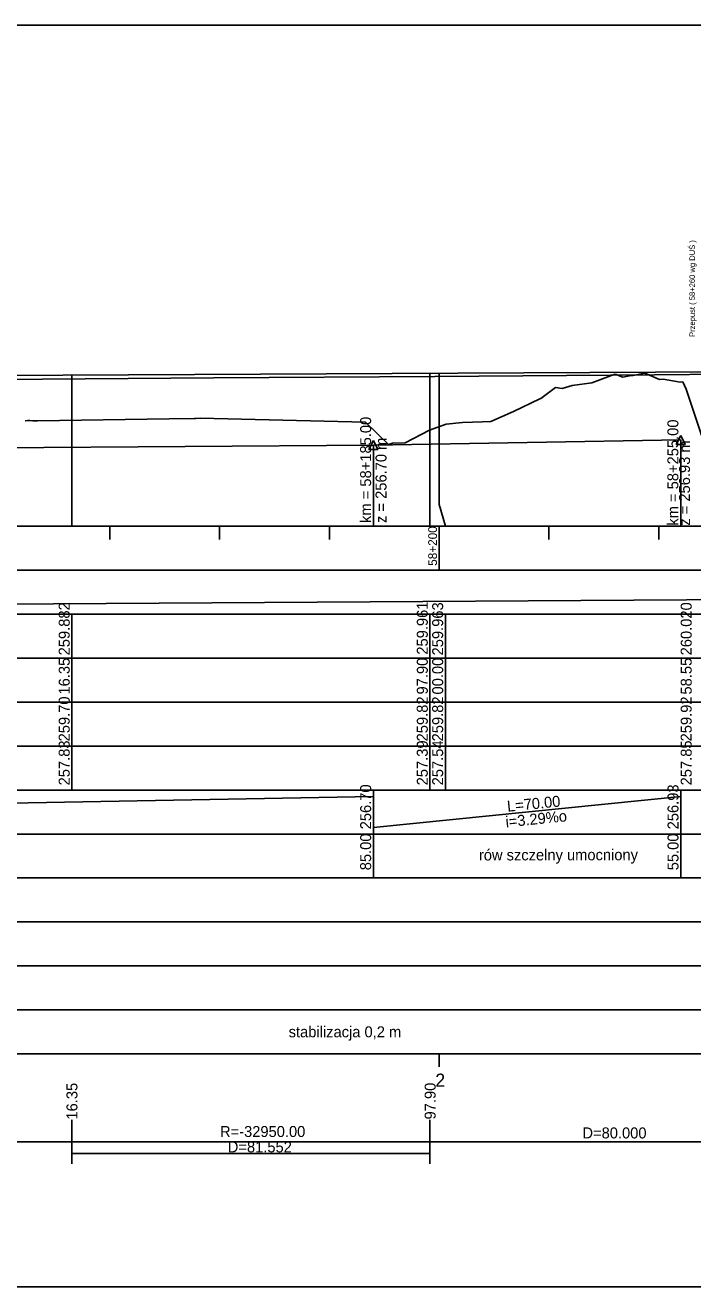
# Model space of a CAD drawing. Extents: x 6445630 to 6518227, y 5499240 to 5511716.
# Drawn here: x 6457336.9 to 6457489, y 5508418.3 to 5508705.3 of the extents above; entities that cross this region are included whole.
import ezdxf

# ---------------------------------------------------------------- set-up
doc = ezdxf.new("R2010")
doc.units = 0
for name, color, linetype in [('TOR_PROF-obiekty+opisy', 7, 'Continuous'), ('TOR_PROF-opisy pomocnicze', 7, 'Continuous'), ('TOR_PROF-rowy otwarte', 7, 'Continuous'), ('TOR_PROF-tabelka-geometria T1', 7, 'Continuous'), ('TOR_PROF-tabelka-kilometracja', 7, 'Continuous'), ('TOR_PROF-tabelka-odleglosci T1', 7, 'Continuous'), ('TOR_PROF-tabelka-pochylenia proj T1', 7, 'Continuous'), ('TOR_PROF-tabelka-rodzaj rowu T1', 7, 'Continuous'), ('TOR_PROF-tabelka-rowyT1', 7, 'Continuous'), ('TOR_PROF-tabelka-rurociagi T1', 7, 'Continuous'), ('TOR_PROF-tabelka-rzedne istn T1', 7, 'Continuous'), ('TOR_PROF-tabelka-rzedne proj T1', 7, 'Continuous'), ('TOR_PROF-tabelka-teren istniejacy T1', 7, 'Continuous'), ('TOR_PROF-tabelka-warstwa ochronna T1', 7, 'Continuous'), ('TOR_PROF-tor istniejacy T2', 7, 'Continuous'), ('TOR_PROF-tor projektowany', 7, 'Continuous'), ('TOR_PROF-uklad odniesienia', 7, 'Continuous'), ('TOR_PROF-warstwa ochronna', 7, 'Continuous'), ('TOR_RAMKI-dodatkowe3', 7, 'Continuous'), ('TOR_RAMKI-MASKA WYCIECIA', 7, 'Continuous')]:
    doc.layers.add(name, color=color, linetype=linetype)

msp = doc.modelspace()

# ---------------------------------------------------------------- linework, layer by layer
at = {"layer": 'TOR_PROF-opisy pomocnicze'}
for p, q in [((6457416.21, 5508609.79), (6457416.21, 5508591.29)), ((6457486.21, 5508610.94), (6457486.21, 5508591.29))]:
    msp.add_line(p, q, dxfattribs=at)
for points in [[(6457416.21, 5508610.79), (6457417.21, 5508608.79), (6457415.21, 5508608.79)], [(6457486.21, 5508611.94), (6457487.21, 5508609.94), (6457485.21, 5508609.94)]]:
    msp.add_lwpolyline(points, close=True, dxfattribs=at)
at = {"layer": 'TOR_PROF-rowy otwarte'}
for p, q in [((6457031.21, 5508606.94), (6457416.21, 5508609.79)), ((6457416.21, 5508609.79), (6457486.21, 5508610.94))]:
    msp.add_line(p, q, dxfattribs=at)
at = {"layer": 'TOR_PROF-tabelka-geometria T1'}
for points in [[(6457347.56, 5508446.29), (6457347.56, 5508456.29)], [(6457429.11, 5508446.29), (6457429.11, 5508456.29)], [(6452331.21, 5508451.29), (6453331.21, 5508451.29), (6453331.21, 5508448.62), (6453416.22, 5508448.62), (6453416.22, 5508451.29), (6453496.22, 5508451.29), (6453496.22, 5508453.96), (6453581.21, 5508453.96), (6453581.21, 5508451.29), (6457347.56, 5508451.29), (6457347.56, 5508448.62), (6457429.11, 5508448.62), (6457429.11, 5508451.29), (6457509.11, 5508451.29), (6457509.11, 5508453.96), (6457590.67, 5508453.96), (6457590.67, 5508451.29), (6459780.93, 5508451.29)], [(6452331.21, 5508451.29), (6462731.21, 5508451.29)]]:
    msp.add_lwpolyline(points, dxfattribs=at)
at = {"layer": 'TOR_PROF-tabelka-kilometracja'}
msp.add_lwpolyline([(6457431.21, 5508468.29), (6457431.21, 5508471.29)], dxfattribs=at)
at = {"layer": 'TOR_PROF-tabelka-odleglosci T1'}
msp.add_lwpolyline([(6452331.21, 5508551.29), (6462731.21, 5508551.29), (6462731.21, 5508561.29), (6452331.21, 5508561.29)], close=True, dxfattribs=at)
for points in [[(6457347.56, 5508551.29), (6457347.56, 5508561.29)], [(6457429.11, 5508551.29), (6457429.11, 5508561.29)], [(6457432.61, 5508551.29), (6457432.61, 5508561.29)]]:
    msp.add_lwpolyline(points, dxfattribs=at)
at = {"layer": 'TOR_PROF-tabelka-pochylenia proj T1'}
msp.add_lwpolyline([(6452331.21, 5508571.29), (6462731.21, 5508571.29), (6462731.21, 5508581.29), (6452331.21, 5508581.29)], close=True, dxfattribs=at)
msp.add_lwpolyline([(6457211.21, 5508572.79), (6458316.21, 5508579.79)], dxfattribs=at)
at = {"layer": 'TOR_PROF-tabelka-rodzaj rowu T1'}
for points in [[(6452331.21, 5508511.29), (6462731.21, 5508511.29), (6462731.21, 5508521.29), (6452331.21, 5508521.29)], [(6452331.21, 5508511.29), (6462731.21, 5508511.29), (6462731.21, 5508521.29), (6452331.21, 5508521.29)], [(6452331.21, 5508491.29), (6462731.21, 5508491.29), (6462731.21, 5508501.29), (6452331.21, 5508501.29)]]:
    msp.add_lwpolyline(points, close=True, dxfattribs=at)
for points in [[(6457416.21, 5508511.29), (6457416.21, 5508521.29)], [(6457486.21, 5508511.29), (6457486.21, 5508521.29)]]:
    msp.add_lwpolyline(points, dxfattribs=at)
at = {"layer": 'TOR_PROF-tabelka-rowyT1'}
msp.add_lwpolyline([(6452331.21, 5508521.29), (6462731.21, 5508521.29), (6462731.21, 5508531.29), (6452331.21, 5508531.29)], close=True, dxfattribs=at)
msp.add_lwpolyline([(6452331.21, 5508521.29), (6462731.21, 5508521.29), (6462731.21, 5508531.29), (6452331.21, 5508531.29)], close=True, dxfattribs=at)
msp.add_lwpolyline([(6452331.21, 5508521.29), (6462731.21, 5508521.29), (6462731.21, 5508531.29), (6452331.21, 5508531.29)], close=True, dxfattribs=at)
for points in [[(6457031.21, 5508522.79), (6457416.21, 5508529.79)], [(6457416.21, 5508521.29), (6457416.21, 5508531.29)], [(6457416.21, 5508522.79), (6457486.21, 5508529.79)], [(6457486.21, 5508521.29), (6457486.21, 5508531.29)]]:
    msp.add_lwpolyline(points, dxfattribs=at)
at = {"layer": 'TOR_PROF-tabelka-rurociagi T1'}
msp.add_lwpolyline([(6452331.21, 5508501.29), (6462731.21, 5508501.29), (6462731.21, 5508511.29), (6452331.21, 5508511.29)], close=True, dxfattribs=at)
at = {"layer": 'TOR_PROF-tabelka-rzedne istn T1'}
msp.add_lwpolyline([(6452331.21, 5508541.29), (6462731.21, 5508541.29), (6462731.21, 5508551.29), (6452331.21, 5508551.29)], close=True, dxfattribs=at)
for points in [[(6457347.56, 5508541.29), (6457347.56, 5508551.29)], [(6457429.11, 5508541.29), (6457429.11, 5508551.29)], [(6457432.61, 5508541.29), (6457432.61, 5508551.29)], [(6457347.56, 5508531.29), (6457347.56, 5508541.29)], [(6457347.56, 5508531.29), (6457347.56, 5508541.29)], [(6457347.56, 5508531.29), (6457347.56, 5508541.29)], [(6457347.56, 5508531.29), (6457347.56, 5508541.29)], [(6457429.11, 5508531.29), (6457429.11, 5508541.29)], [(6457429.11, 5508531.29), (6457429.11, 5508541.29)], [(6457429.11, 5508531.29), (6457429.11, 5508541.29)], [(6457429.11, 5508531.29), (6457429.11, 5508541.29)], [(6457432.61, 5508531.29), (6457432.61, 5508541.29)], [(6457432.61, 5508531.29), (6457432.61, 5508541.29)], [(6457432.61, 5508531.29), (6457432.61, 5508541.29)], [(6457432.61, 5508531.29), (6457432.61, 5508541.29)]]:
    msp.add_lwpolyline(points, dxfattribs=at)
at = {"layer": 'TOR_PROF-tabelka-rzedne proj T1'}
msp.add_lwpolyline([(6452331.21, 5508561.29), (6462731.21, 5508561.29), (6462731.21, 5508571.29), (6452331.21, 5508571.29)], close=True, dxfattribs=at)
for points in [[(6457347.56, 5508561.29), (6457347.56, 5508571.29)], [(6457429.11, 5508561.29), (6457429.11, 5508571.29)], [(6457432.61, 5508561.29), (6457432.61, 5508571.29)]]:
    msp.add_lwpolyline(points, dxfattribs=at)
at = {"layer": 'TOR_PROF-tabelka-teren istniejacy T1'}
msp.add_lwpolyline([(6452331.21, 5508531.29), (6462731.21, 5508531.29), (6462731.21, 5508541.29), (6452331.21, 5508541.29)], close=True, dxfattribs=at)
msp.add_lwpolyline([(6452331.21, 5508531.29), (6462731.21, 5508531.29), (6462731.21, 5508541.29), (6452331.21, 5508541.29)], close=True, dxfattribs=at)
msp.add_lwpolyline([(6452331.21, 5508531.29), (6462731.21, 5508531.29), (6462731.21, 5508541.29), (6452331.21, 5508541.29)], close=True, dxfattribs=at)
msp.add_lwpolyline([(6452331.21, 5508531.29), (6462731.21, 5508531.29), (6462731.21, 5508541.29), (6452331.21, 5508541.29)], close=True, dxfattribs=at)
at = {"layer": 'TOR_PROF-tabelka-warstwa ochronna T1'}
msp.add_lwpolyline([(6452331.21, 5508481.29), (6462731.21, 5508481.29), (6462731.21, 5508491.29), (6452331.21, 5508491.29)], close=True, dxfattribs=at)
at = {"layer": 'TOR_PROF-tor istniejacy T2'}
msp.add_lwpolyline([(6457982.42, 5508629.04), (6457932.49, 5508628.79), (6457882.57, 5508628.49), (6457832.68, 5508628.14), (6457781.6, 5508627.94), (6457731.22, 5508627.64), (6457680.54, 5508627.34), (6457629.95, 5508626.94), (6457578.7, 5508626.49), (6457528.26, 5508626.19), (6457480.24, 5508625.79), (6457430.19, 5508625.39), (6457379.85, 5508625.04), (6457331.03, 5508624.69)], dxfattribs=at)
at = {"layer": 'TOR_PROF-tor projektowany'}
for p in [(6457211.21, 5508625.04), (6457299.85, 5508625.47)]:
    msp.add_line(p, (6458316.21, 5508630.39), dxfattribs=at)
for points in [[(6457347.56, 5508625.7), (6457347.56, 5508596.29), (6457347.56, 5508591.29), (6457347.56, 5508591.29)], [(6457347.56, 5508625.7), (6457347.56, 5508596.29), (6457347.56, 5508591.29), (6457347.56, 5508591.29)], [(6457429.11, 5508626.09), (6457429.11, 5508596.29), (6457429.11, 5508591.29), (6457429.11, 5508591.29)], [(6457429.11, 5508626.09), (6457429.11, 5508596.29), (6457429.11, 5508591.29), (6457429.11, 5508591.29)], [(6457431.21, 5508626.1), (6457431.21, 5508596.29), (6457432.61, 5508591.29), (6457432.61, 5508591.29)], [(6457431.21, 5508626.1), (6457431.21, 5508596.29), (6457432.61, 5508591.29), (6457432.61, 5508591.29)]]:
    msp.add_lwpolyline(points, dxfattribs=at)
at = {"layer": 'TOR_PROF-uklad odniesienia'}
for p, q in [((6452331.21, 5508591.29), (6462731.21, 5508591.29)), ((6452331.21, 5508591.29), (6462731.21, 5508591.29)), ((6457356.21, 5508588.29), (6457356.21, 5508591.29)), ((6457356.21, 5508588.29), (6457356.21, 5508591.29)), ((6457381.21, 5508588.29), (6457381.21, 5508591.29)), ((6457381.21, 5508588.29), (6457381.21, 5508591.29)), ((6457406.21, 5508588.29), (6457406.21, 5508591.29)), ((6457406.21, 5508588.29), (6457406.21, 5508591.29)), ((6457431.21, 5508581.29), (6457431.21, 5508591.29)), ((6457431.21, 5508581.29), (6457431.21, 5508591.29)), ((6457456.21, 5508588.29), (6457456.21, 5508591.29)), ((6457456.21, 5508588.29), (6457456.21, 5508591.29)), ((6457481.21, 5508588.29), (6457481.21, 5508591.29)), ((6457481.21, 5508588.29), (6457481.21, 5508591.29))]:
    msp.add_line(p, q, dxfattribs=at)
at = {"layer": 'TOR_PROF-warstwa ochronna'}
msp.add_lwpolyline([(6452331.21, 5508471.29), (6462731.21, 5508471.29), (6462731.21, 5508481.29), (6452331.21, 5508481.29)], close=True, dxfattribs=at)
at = {"layer": 'TOR_RAMKI-dodatkowe3'}
for p, q in [((6457461.46, 5508623.3), (6457465.94, 5508623.96)), ((6457465.94, 5508623.96), (6457469.64, 5508625.31)), ((6457469.64, 5508625.31), (6457471.29, 5508625.87)), ((6457471.29, 5508625.87), (6457473.02, 5508625.19)), ((6457473.02, 5508625.19), (6457474.94, 5508625.62)), ((6457474.94, 5508625.62), (6457475.35, 5508625.64)), ((6457475.35, 5508625.64), (6457477.94, 5508626.17)), ((6457477.94, 5508626.17), (6457478.42, 5508625.97)), ((6457478.42, 5508625.97), (6457478.57, 5508625.9)), ((6457478.57, 5508625.9), (6457481.39, 5508624.71)), ((6457481.39, 5508624.71), (6457482.25, 5508624.76)), ((6457482.25, 5508624.76), (6457486.07, 5508624.11)), ((6457486.07, 5508624.11), (6457486.7, 5508624.19)), ((6457486.7, 5508624.19), (6457487.43, 5508622.49)), ((6457454.39, 5508620.36), (6457457.73, 5508622.91)), ((6457457.73, 5508622.91), (6457459.23, 5508622.64)), ((6457459.23, 5508622.64), (6457461.46, 5508623.3)), ((6457487.43, 5508622.49), (6457491.31, 5508610.92)), ((6457448.12, 5508617.4), (6457454.14, 5508620.29)), ((6457454.14, 5508620.29), (6457454.39, 5508620.36)), ((6457336.92, 5508615.29), (6457337.49, 5508615.36)), ((6457337.49, 5508615.36), (6457337.96, 5508615.34)), ((6457337.96, 5508615.34), (6457338.63, 5508615.32)), ((6457338.63, 5508615.32), (6457339.69, 5508615.31)), ((6457339.69, 5508615.31), (6457369.72, 5508615.75)), ((6457369.72, 5508615.75), (6457375.46, 5508615.83)), ((6457375.46, 5508615.83), (6457375.81, 5508615.84)), ((6457375.81, 5508615.84), (6457376.79, 5508615.87)), ((6457376.79, 5508615.87), (6457414.42, 5508614.97)), ((6457414.42, 5508614.97), (6457419.67, 5508609.94)), ((6457432.77, 5508614.55), (6457436.52, 5508614.94)), ((6457436.52, 5508614.94), (6457441.06, 5508615.06)), ((6457441.06, 5508615.06), (6457442.98, 5508615.15)), ((6457442.98, 5508615.15), (6457448.12, 5508617.4)), ((6457423.43, 5508610.29), (6457428.97, 5508613.19)), ((6457428.97, 5508613.19), (6457432.77, 5508614.55)), ((6457419.67, 5508609.94), (6457420.6, 5508610.18)), ((6457420.6, 5508610.18), (6457423.43, 5508610.29))]:
    msp.add_line(p, q, dxfattribs=at)
at = {"layer": 'TOR_RAMKI-MASKA WYCIECIA'}
msp.add_lwpolyline([(6457196.67, 5508418.29), (6459246.67, 5508418.29), (6459246.67, 5508705.29), (6457196.67, 5508705.29)], close=True, dxfattribs=at)

# ---------------------------------------------------------------- texts
at = {"layer": 'TOR_PROF-obiekty+opisy'}
msp.add_text(' Przepust ( 58+260 wg DUŚ )', height=1.25, rotation=90, dxfattribs=at).set_placement((6457489.45, 5508633.9))
at = {"layer": 'TOR_PROF-opisy pomocnicze'}
for s, p in [('km = 58+185.00', (6457415.71, 5508592.05)), ('km = 58+255.00', (6457485.68, 5508591.43)), ('z = 256.70 m', (6457419.21, 5508592.05)), ('z = 256.93 m', (6457488.33, 5508591.43)), ('16.35', (6457348.82, 5508456.32)), ('97.90', (6457430.4, 5508456.35))]:
    msp.add_text(s, height=2.5, rotation=90, dxfattribs=at).set_placement(p)
at = {"layer": 'TOR_PROF-tabelka-geometria T1'}
for s, p in [('R=-32950.00', (6457381.29, 5508452.36)), ('D=80.000', (6457463.83, 5508452.04)), ('D=81.552', (6457383.06, 5508448.86))]:
    msp.add_text(s, height=2.5, dxfattribs=at).set_placement(p)
at = {"layer": 'TOR_PROF-tabelka-kilometracja'}
msp.add_text('2', height=3, dxfattribs=at).set_placement((6457430.33, 5508463.79))
at = {"layer": 'TOR_PROF-tabelka-odleglosci T1'}
for s, p in [('16.35', (6457347.06, 5508553.02)), ('97.90', (6457428.61, 5508553.03)), ('00.00', (6457432.11, 5508553.03)), ('58.55', (6457488.71, 5508553.02))]:
    msp.add_text(s, height=2.5, rotation=90, dxfattribs=at).set_placement(p)
at = {"layer": 'TOR_PROF-tabelka-rodzaj rowu T1'}
for s, p in [('85.00', (6457415.71, 5508513.04)), ('55.00', (6457485.71, 5508513.04))]:
    msp.add_text(s, height=2.5, rotation=90, dxfattribs=at).set_placement(p)
at = {"layer": 'TOR_PROF-tabelka-rowyT1'}
for s, rotation, p in [('256.70', 90, (6457415.71, 5508522.36)), ('256.93', 90, (6457485.71, 5508522.35)), ('L=70.00', 5.7106, (6457446.79, 5508526.35)), ('i=3.29%o', 5.7106, (6457446.44, 5508522.8)), ('rów szczelny umocniony', 0.087, (6457440.25, 5508515.27))]:
    msp.add_text(s, height=2.5, rotation=rotation, dxfattribs=at).set_placement(p)
at = {"layer": 'TOR_PROF-tabelka-rzedne istn T1'}
for s, p in [('259.70', (6457347.06, 5508542.36)), ('259.82', (6457428.61, 5508542.36)), ('259.82', (6457432.11, 5508542.36)), ('259.92', (6457488.71, 5508542.36)), ('257.83', (6457347.06, 5508532.35)), ('257.39', (6457428.61, 5508532.36)), ('257.54', (6457432.11, 5508532.36)), ('257.85', (6457488.71, 5508532.35))]:
    msp.add_text(s, height=2.5, rotation=90, dxfattribs=at).set_placement(p)
at = {"layer": 'TOR_PROF-tabelka-rzedne proj T1'}
for s, p in [('259.882', (6457347.06, 5508561.93)), ('259.961', (6457428.61, 5508562.09)), ('259.963', (6457432.11, 5508561.92)), ('260.020', (6457488.71, 5508561.93))]:
    msp.add_text(s, height=2.5, rotation=90, dxfattribs=at).set_placement(p)
at = {"layer": 'TOR_PROF-uklad odniesienia'}
msp.add_text('58+200', height=2, rotation=90, dxfattribs=at).set_placement((6457430.71, 5508582.31))
msp.add_text('58+200', height=2, rotation=90, dxfattribs=at).set_placement((6457430.71, 5508582.31))
at = {"layer": 'TOR_PROF-warstwa ochronna'}
msp.add_text('stabilizacja 0,2 m', height=2.5, rotation=360, dxfattribs=at).set_placement((6457396.92, 5508475.04))

doc.saveas('drawing.dxf')
